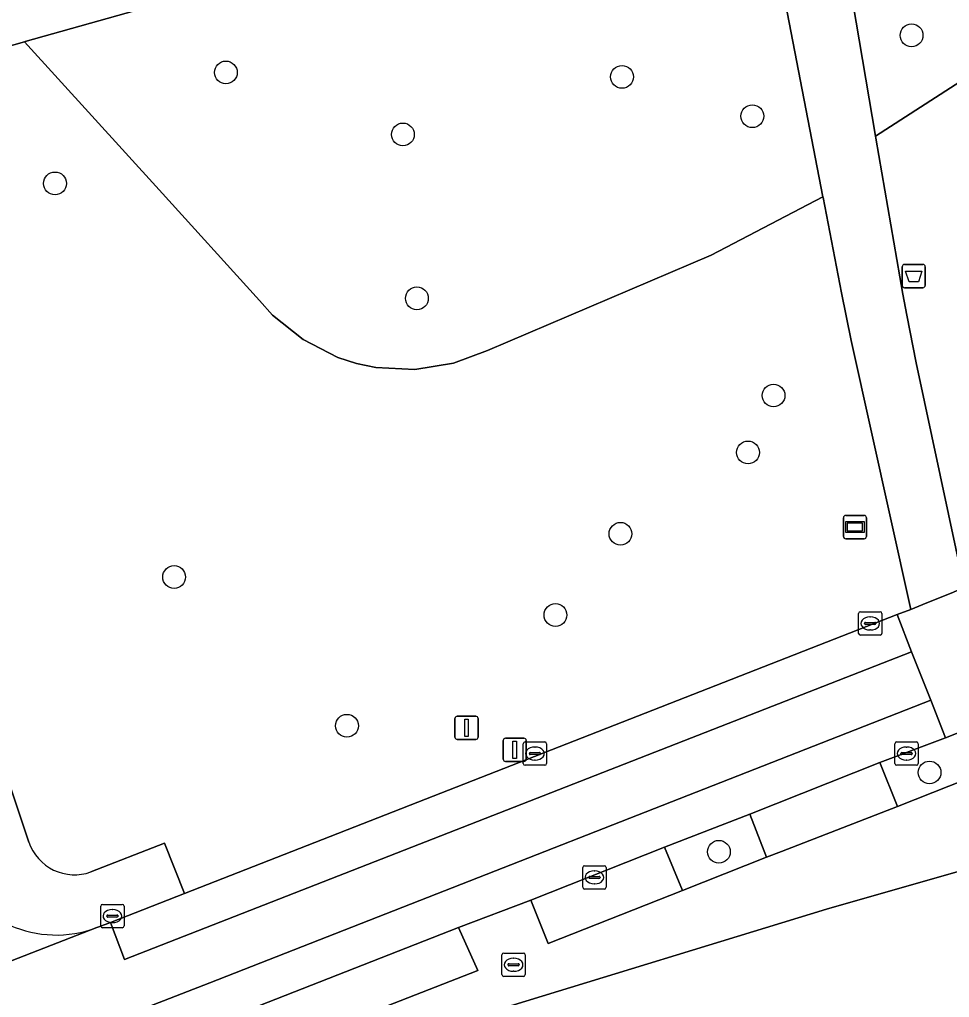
# Model space of a CAD drawing. Extents: x 159680 to 160786, y 387323 to 388340.
# Drawn here: x 160076.03 to 160115.93, y 387965.32 to 388007.32 of the extents above; entities that cross this region are included whole.
import ezdxf

# ---------------------------------------------------------------- set-up
doc = ezdxf.new("R2010")
doc.units = 0
for name, color, linetype in [('IMGEO_Afvalbak', 7, 'Continuous'), ('IMGEO_Boom', 7, 'Continuous'), ('IMGEO_Brandkraan', 7, 'Continuous'), ('IMGEO_Erf', 7, 'Continuous'), ('IMGEO_Groenvoorziening', 7, 'Continuous'), ('IMGEO_Kolk', 7, 'Continuous'), ('IMGEO_Lichtmast', 7, 'Continuous'), ('IMGEO_Parkeervlak_open', 7, 'Continuous'), ('IMGEO_Rijbaan_lokaal_gesloten', 7, 'Continuous'), ('IMGEO_Rijbaan_lokaal_open', 7, 'Continuous'), ('IMGEO_Voetpad_open', 7, 'Continuous'), ('IMGEO_Wegwijzer', 7, 'Continuous')]:
    doc.layers.add(name, color=color, linetype=linetype)

msp = doc.modelspace()

# ---------------------------------------------------------------- linework, layer by layer
at = {"layer": 'IMGEO_Afvalbak'}
for p, q in [((160113.903, 387995.902), (160113.903, 387996.702)), ((160113.903, 387996.702), (160113.903, 387995.902)), ((160114.003, 387996.802), (160114.793, 387996.802)), ((160114.793, 387996.802), (160114.003, 387996.802)), ((160114.893, 387996.702), (160114.893, 387995.902)), ((160114.893, 387995.902), (160114.893, 387996.702)), ((160114.793, 387995.802), (160114.003, 387995.802)), ((160114.003, 387995.802), (160114.793, 387995.802))]:
    msp.add_line(p, q, dxfattribs=at)
msp.add_lwpolyline([(160114.046, 387996.516), (160114.75, 387996.516), (160114.601, 387996.046), (160114.195, 387996.046), (160114.046, 387996.516)], dxfattribs=at)
for centre, start, end in [((160114.003, 387996.702), 90, 180), ((160114.003, 387996.702), 90, 180), ((160114.793, 387996.702), 0, 90), ((160114.793, 387996.702), 360, 90), ((160114.003, 387995.902), 180, 270), ((160114.003, 387995.902), 180, 270), ((160114.793, 387995.902), 270, 0), ((160114.793, 387995.902), 270, 0)]:
    msp.add_arc(centre, 0.1, start, end, dxfattribs=at)
at = {"layer": 'IMGEO_Boom'}
for centre in [(160114.305, 388006.637), (160084.879, 388005.044), (160101.879, 388004.855), (160107.47, 388003.165), (160092.477, 388002.381), (160077.547, 388000.279), (160093.078, 387995.344), (160108.381, 387991.172), (160107.286, 387988.726), (160101.813, 387985.234), (160082.658, 387983.377), (160099.024, 387981.746), (160090.075, 387976.992), (160115.076, 387974.984), (160106.036, 387971.579)]:
    msp.add_circle(centre, 0.489, dxfattribs=at)
at = {"layer": 'IMGEO_Brandkraan'}
for p, q in [((160096.802, 387967.229), (160097.654, 387967.229)), ((160096.727, 387966.303), (160096.727, 387967.155)), ((160097.029, 387966.772), (160097.427, 387966.772)), ((160097.215, 387967.009), (160097.24, 387967.009)), ((160097.728, 387967.155), (160097.728, 387966.303)), ((160096.986, 387966.723), (160096.986, 387966.735)), ((160097.424, 387966.686), (160097.026, 387966.686)), ((160097.238, 387966.449), (160097.213, 387966.449)), ((160097.47, 387966.735), (160097.47, 387966.723)), ((160097.654, 387966.229), (160096.802, 387966.229))]:
    msp.add_line(p, q, dxfattribs=at)
for points in [[(160096.802, 387967.229), (160097.654, 387967.229)], [(160096.727, 387966.303), (160096.727, 387967.155)], [(160097.728, 387967.155), (160097.728, 387966.303)], [(160097.654, 387966.229), (160096.802, 387966.229)]]:
    msp.add_lwpolyline(points, dxfattribs=at)
for centre, radius, start, end in [((160096.804, 387967.153), 0.0765, 91.552, 178.448), ((160096.804, 387967.153), 0.0765, 91.552, 178.448), ((160097.652, 387967.153), 0.0765, 1.552, 88.448), ((160097.652, 387967.153), 0.0765, 1.552, 88.448), ((160097.026, 387966.732), 0.0403, 85.8775, 175.7526), ((160097.431, 387966.734), 0.0386, 1.7309, 96.639), ((160097.023, 387966.722), 0.0366, 178.938, 274.7102), ((160097.427, 387966.729), 0.043, 264.8664, 352.4533), ((160096.804, 387966.305), 0.0765, 181.552, 268.448), ((160096.804, 387966.305), 0.0765, 181.552, 268.448), ((160097.652, 387966.305), 0.0765, 271.552, 358.448), ((160097.652, 387966.305), 0.0765, 271.552, 358.448)]:
    msp.add_arc(centre, radius, start, end, dxfattribs=at)
for centre, major_axis, ratio, start_param, end_param in [((160097.214, 387966.729), (-0.387, 0.002), 0.722429, 4.712389, 7.853982), ((160097.239, 387966.729), (-0.39, 0.002), 0.717154, 1.570796, 4.712389)]:
    msp.add_ellipse(centre, major_axis=major_axis, ratio=ratio, start_param=start_param, end_param=end_param, dxfattribs=at)
at = {"layer": 'IMGEO_Erf'}
msp.add_lwpolyline([(160117.173, 387970.931), (160116.204, 387970.698), (160110.655, 387969.121), (160096.541, 387964.792), (160097.787, 387961.694), (160101.244, 387963.071), (160103.173, 387958.229), (160099.716, 387956.852), (160101.306, 387952.888), (160103.114, 387948.275), (160105.857, 387949.308), (160107.114, 387945.971), (160108.578, 387942.084), (160105.834, 387941.051), (160115.683, 387915.296), (160115.897, 387915.38), (160116.002, 387915.162), (160118.459, 387916.115), (160119.792, 387912.679), (160117.335, 387911.726), (160118.086, 387909.722), (160118.757, 387907.847), (160120.676, 387908.594), (160140.13, 387916.234)], dxfattribs=at)
at = {"layer": 'IMGEO_Groenvoorziening'}
for points in [[(160166.125, 388024.041), (160165.275, 388032.47), (160165.059, 388035.262), (160160.372, 388033.273), (160155.987, 388031.524), (160126.23, 388019.656), (160126.344, 388014.91), (160126.103, 388013.446), (160125.846, 388012.631), (160125.083, 388011.106), (160124.02, 388009.772), (160123.39, 388009.196), (160121.967, 388008.256), (160112.76, 388002.304), (160112.774, 388002.223), (160113.928, 387995.528), (160114.105, 387994.618), (160114.502, 387992.58), (160116.567, 387982.928)], [(160105.042, 388014.47), (160093.242, 388011.152), (160076.265, 388006.368), (160076.24, 388006.361)], [(160076.24, 388006.361), (160082.009, 388000), (160086.322, 387995.252), (160086.885, 387994.627), (160088.192, 387993.572), (160089.69, 387992.81), (160090.49, 387992.551), (160091.313, 387992.377), (160092.991, 387992.291), (160094.65, 387992.556), (160096.103, 387993.102), (160105.7, 387997.2), (160110.499, 387999.706), (160108.013, 388012.607)], [(160111.224, 388011.36), (160112.76, 388002.304), (160121.967, 388008.256), (160123.39, 388009.196), (160124.02, 388009.772), (160125.083, 388011.106), (160125.846, 388012.631)], [(160111.708, 387993.529), (160111.292, 387995.586), (160110.505, 387999.673), (160110.499, 387999.706), (160105.7, 387997.2), (160096.103, 387993.102), (160094.65, 387992.556), (160092.991, 387992.291), (160091.313, 387992.377), (160090.49, 387992.551), (160089.69, 387992.81), (160088.192, 387993.572), (160086.885, 387994.627), (160086.322, 387995.252), (160082.009, 388000), (160076.24, 388006.361), (160067.227, 388003.821), (160065.922, 388003.391), (160076.422, 387971.996)], [(160079.088, 387970.714), (160082.243, 387971.952), (160083.1, 387969.787), (160088.368, 387971.85), (160113.681, 387981.763), (160114.267, 387981.984), (160111.708, 387993.529)]]:
    msp.add_lwpolyline(points, dxfattribs=at)
for points in [[(160116.703, 387976.841), (160115.759, 387976.477), (160112.944, 387975.413), (160113.695, 387973.528), (160117.426, 387975.003)], [(160107.368, 387973.197), (160103.698, 387971.774), (160104.469, 387969.914), (160108.074, 387971.354)]]:
    msp.add_lwpolyline(points, close=True, dxfattribs=at)
msp.add_arc((160078.384, 387972.663), 2.072, 198.7664, 289.8706, dxfattribs=at)
at = {"layer": 'IMGEO_Kolk'}
for p, q in [((160112.107, 387981.885), (160112.959, 387981.885)), ((160112.032, 387980.959), (160112.032, 387981.811)), ((160112.52, 387981.665), (160112.545, 387981.665)), ((160113.033, 387981.811), (160113.033, 387980.959)), ((160112.291, 387981.379), (160112.291, 387981.391)), ((160112.729, 387981.342), (160112.331, 387981.342)), ((160112.334, 387981.428), (160112.732, 387981.428)), ((160112.543, 387981.105), (160112.518, 387981.105)), ((160112.775, 387981.391), (160112.775, 387981.379)), ((160112.959, 387980.885), (160112.107, 387980.885)), ((160097.643, 387975.369), (160097.643, 387976.221)), ((160097.718, 387976.295), (160098.57, 387976.295)), ((160098.131, 387976.075), (160098.156, 387976.075)), ((160098.644, 387976.221), (160098.644, 387975.369)), ((160113.588, 387975.369), (160113.588, 387976.221)), ((160113.663, 387976.295), (160114.515, 387976.295)), ((160114.076, 387976.075), (160114.101, 387976.075)), ((160114.589, 387976.221), (160114.589, 387975.369)), ((160097.902, 387975.789), (160097.902, 387975.801)), ((160098.34, 387975.752), (160097.942, 387975.752)), ((160097.945, 387975.838), (160098.343, 387975.838)), ((160098.386, 387975.801), (160098.386, 387975.789)), ((160113.847, 387975.789), (160113.847, 387975.801)), ((160114.285, 387975.752), (160113.887, 387975.752)), ((160113.89, 387975.838), (160114.288, 387975.838)), ((160114.331, 387975.801), (160114.331, 387975.789)), ((160098.57, 387975.295), (160097.718, 387975.295)), ((160098.154, 387975.515), (160098.129, 387975.515)), ((160114.515, 387975.295), (160113.663, 387975.295)), ((160114.099, 387975.515), (160114.074, 387975.515)), ((160100.269, 387970.981), (160101.121, 387970.981)), ((160100.194, 387970.055), (160100.194, 387970.907)), ((160100.682, 387970.761), (160100.707, 387970.761)), ((160101.195, 387970.907), (160101.195, 387970.055)), ((160100.453, 387970.475), (160100.453, 387970.487)), ((160100.891, 387970.438), (160100.493, 387970.438)), ((160100.496, 387970.524), (160100.894, 387970.524)), ((160100.705, 387970.201), (160100.68, 387970.201)), ((160100.937, 387970.487), (160100.937, 387970.475)), ((160101.121, 387969.981), (160100.269, 387969.981)), ((160079.582, 387969.32), (160080.434, 387969.32)), ((160079.507, 387968.394), (160079.507, 387969.246)), ((160079.809, 387968.863), (160080.207, 387968.863)), ((160079.995, 387969.1), (160080.02, 387969.1)), ((160080.508, 387969.246), (160080.508, 387968.394)), ((160079.766, 387968.814), (160079.766, 387968.826)), ((160080.204, 387968.777), (160079.806, 387968.777)), ((160080.018, 387968.54), (160079.993, 387968.54)), ((160080.25, 387968.826), (160080.25, 387968.814)), ((160080.434, 387968.32), (160079.582, 387968.32))]:
    msp.add_line(p, q, dxfattribs=at)
for points in [[(160112.107, 387981.885), (160112.959, 387981.885)], [(160112.032, 387980.959), (160112.032, 387981.811)], [(160113.033, 387981.811), (160113.033, 387980.959)], [(160112.959, 387980.885), (160112.107, 387980.885)], [(160097.643, 387975.369), (160097.643, 387976.221)], [(160097.718, 387976.295), (160098.57, 387976.295)], [(160098.644, 387976.221), (160098.644, 387975.369)], [(160113.588, 387975.369), (160113.588, 387976.221)], [(160113.663, 387976.295), (160114.515, 387976.295)], [(160114.589, 387976.221), (160114.589, 387975.369)], [(160098.57, 387975.295), (160097.718, 387975.295)], [(160114.515, 387975.295), (160113.663, 387975.295)], [(160100.269, 387970.981), (160101.121, 387970.981)], [(160100.194, 387970.055), (160100.194, 387970.907)], [(160101.195, 387970.907), (160101.195, 387970.055)], [(160101.121, 387969.981), (160100.269, 387969.981)], [(160079.582, 387969.32), (160080.434, 387969.32)], [(160079.507, 387968.394), (160079.507, 387969.246)], [(160080.508, 387969.246), (160080.508, 387968.394)], [(160080.434, 387968.32), (160079.582, 387968.32)]]:
    msp.add_lwpolyline(points, dxfattribs=at)
for centre, radius, start, end in [((160112.109, 387981.809), 0.0765, 91.552, 178.448), ((160112.109, 387981.809), 0.0765, 91.552, 178.448), ((160112.957, 387981.809), 0.0765, 1.552, 88.448), ((160112.957, 387981.809), 0.0765, 1.552, 88.448), ((160112.331, 387981.388), 0.0403, 85.8775, 175.7526), ((160112.328, 387981.378), 0.0366, 178.938, 274.7102), ((160112.732, 387981.385), 0.043, 264.8664, 352.4533), ((160112.736, 387981.39), 0.0386, 1.7309, 96.639), ((160112.109, 387980.961), 0.0765, 181.552, 268.448), ((160112.109, 387980.961), 0.0765, 181.552, 268.448), ((160112.957, 387980.961), 0.0765, 271.552, 358.448), ((160112.957, 387980.961), 0.0765, 271.552, 358.448), ((160097.72, 387976.219), 0.0765, 91.552, 178.448), ((160097.72, 387976.219), 0.0765, 91.552, 178.448), ((160098.568, 387976.219), 0.0765, 1.552, 88.448), ((160098.568, 387976.219), 0.0765, 1.552, 88.448), ((160113.665, 387976.219), 0.0765, 91.552, 178.448), ((160113.665, 387976.219), 0.0765, 91.552, 178.448), ((160114.513, 387976.219), 0.0765, 1.552, 88.448), ((160114.513, 387976.219), 0.0765, 1.552, 88.448), ((160097.942, 387975.798), 0.0403, 85.8775, 175.7526), ((160097.939, 387975.788), 0.0366, 178.938, 274.7102), ((160098.343, 387975.795), 0.043, 264.8664, 352.4533), ((160098.347, 387975.8), 0.0386, 1.7309, 96.639), ((160113.887, 387975.798), 0.0403, 85.8775, 175.7526), ((160113.884, 387975.788), 0.0366, 178.938, 274.7102), ((160114.288, 387975.795), 0.043, 264.8664, 352.4533), ((160114.292, 387975.8), 0.0386, 1.7309, 96.639), ((160097.72, 387975.371), 0.0765, 181.552, 268.448), ((160097.72, 387975.371), 0.0765, 181.552, 268.448), ((160098.568, 387975.371), 0.0765, 271.552, 358.448), ((160098.568, 387975.371), 0.0765, 271.552, 358.448), ((160113.665, 387975.371), 0.0765, 181.552, 268.448), ((160113.665, 387975.371), 0.0765, 181.552, 268.448), ((160114.513, 387975.371), 0.0765, 271.552, 358.448), ((160114.513, 387975.371), 0.0765, 271.552, 358.448), ((160100.271, 387970.905), 0.0765, 91.552, 178.448), ((160100.271, 387970.905), 0.0765, 91.552, 178.448), ((160101.119, 387970.905), 0.0765, 1.552, 88.448), ((160101.119, 387970.905), 0.0765, 1.552, 88.448), ((160100.493, 387970.484), 0.0403, 85.8775, 175.7526), ((160100.49, 387970.474), 0.0366, 178.938, 274.7102), ((160100.894, 387970.481), 0.043, 264.8664, 352.4533), ((160100.898, 387970.486), 0.0386, 1.7309, 96.639), ((160100.271, 387970.057), 0.0765, 181.552, 268.448), ((160100.271, 387970.057), 0.0765, 181.552, 268.448), ((160101.119, 387970.057), 0.0765, 271.552, 358.448), ((160101.119, 387970.057), 0.0765, 271.552, 358.448), ((160079.584, 387969.244), 0.0765, 91.552, 178.448), ((160079.584, 387969.244), 0.0765, 91.552, 178.448), ((160080.432, 387969.244), 0.0765, 1.552, 88.448), ((160080.432, 387969.244), 0.0765, 1.552, 88.448), ((160079.806, 387968.823), 0.0403, 85.8775, 175.7526), ((160080.211, 387968.825), 0.0386, 1.7309, 96.639), ((160079.803, 387968.813), 0.0366, 178.938, 274.7102), ((160080.207, 387968.82), 0.043, 264.8664, 352.4533), ((160079.584, 387968.396), 0.0765, 181.552, 268.448), ((160079.584, 387968.396), 0.0765, 181.552, 268.448), ((160080.432, 387968.396), 0.0765, 271.552, 358.448), ((160080.432, 387968.396), 0.0765, 271.552, 358.448)]:
    msp.add_arc(centre, radius, start, end, dxfattribs=at)
for centre, major_axis, ratio, start_param, end_param in [((160112.519, 387981.385), (-0.387, 0.002), 0.722429, 4.712389, 7.853982), ((160112.544, 387981.385), (-0.39, 0.002), 0.717154, 1.570796, 4.712389), ((160098.13, 387975.795), (-0.387, 0.002), 0.722429, 4.712389, 7.853982), ((160098.155, 387975.795), (-0.39, 0.002), 0.717154, 1.570796, 4.712389), ((160114.075, 387975.795), (-0.387, 0.002), 0.722429, 4.712389, 7.853982), ((160114.1, 387975.795), (-0.39, 0.002), 0.717154, 1.570796, 4.712389), ((160100.681, 387970.481), (-0.387, 0.002), 0.722429, 4.712389, 7.853982), ((160100.706, 387970.481), (-0.39, 0.002), 0.717154, 1.570796, 4.712389), ((160079.994, 387968.82), (-0.387, 0.002), 0.722429, 4.712389, 7.853982), ((160080.019, 387968.82), (-0.39, 0.002), 0.717154, 1.570796, 4.712389)]:
    msp.add_ellipse(centre, major_axis=major_axis, ratio=ratio, start_param=start_param, end_param=end_param, dxfattribs=at)
at = {"layer": 'IMGEO_Lichtmast'}
for p, q in [((160094.711, 387976.502), (160094.711, 387977.302)), ((160094.711, 387977.302), (160094.711, 387976.502)), ((160094.811, 387977.402), (160095.601, 387977.402)), ((160095.601, 387977.402), (160094.811, 387977.402)), ((160095.701, 387977.302), (160095.701, 387976.502)), ((160095.701, 387976.502), (160095.701, 387977.302)), ((160096.878, 387976.456), (160097.668, 387976.456)), ((160097.668, 387976.456), (160096.878, 387976.456)), ((160095.601, 387976.402), (160094.811, 387976.402)), ((160094.811, 387976.402), (160095.601, 387976.402)), ((160096.778, 387975.556), (160096.778, 387976.356)), ((160096.778, 387976.356), (160096.778, 387975.556)), ((160097.768, 387976.356), (160097.768, 387975.556)), ((160097.768, 387975.556), (160097.768, 387976.356)), ((160097.668, 387975.456), (160096.878, 387975.456)), ((160096.878, 387975.456), (160097.668, 387975.456))]:
    msp.add_line(p, q, dxfattribs=at)
for points in [[(160095.131, 387977.277), (160095.281, 387977.277), (160095.281, 387976.527), (160095.131, 387976.527), (160095.131, 387977.277)], [(160097.198, 387976.331), (160097.348, 387976.331), (160097.348, 387975.581), (160097.198, 387975.581), (160097.198, 387976.331)]]:
    msp.add_lwpolyline(points, dxfattribs=at)
for centre, start, end in [((160094.811, 387977.302), 90, 180), ((160094.811, 387977.302), 90, 180), ((160095.601, 387977.302), 0, 90), ((160095.601, 387977.302), 360, 90), ((160094.811, 387976.502), 180, 270), ((160094.811, 387976.502), 180, 270), ((160095.601, 387976.502), 270, 0), ((160095.601, 387976.502), 270, 0), ((160096.878, 387976.356), 90, 180), ((160096.878, 387976.356), 90, 180), ((160097.668, 387976.356), 0, 90), ((160097.668, 387976.356), 360, 90), ((160096.878, 387975.556), 180, 270), ((160096.878, 387975.556), 180, 270), ((160097.668, 387975.556), 270, 0), ((160097.668, 387975.556), 270, 0)]:
    msp.add_arc(centre, 0.1, start, end, dxfattribs=at)
at = {"layer": 'IMGEO_Parkeervlak_open'}
for points in [[(160112.944, 387975.413), (160107.368, 387973.197), (160108.074, 387971.354), (160108.73, 387971.594), (160113.695, 387973.528)], [(160104.469, 387969.914), (160103.698, 387971.774), (160097.967, 387969.5), (160098.707, 387967.647)], [(160094.863, 387968.326), (160078.123, 387961.765), (160078.84, 387959.903), (160095.696, 387966.485)]]:
    msp.add_lwpolyline(points, close=True, dxfattribs=at)
at = {"layer": 'IMGEO_Rijbaan_lokaal_gesloten'}
for points in [[(160114.307, 387980.164), (160113.681, 387981.763), (160088.368, 387971.85), (160083.1, 387969.787), (160079.923, 387968.547), (160080.535, 387966.949)], [(160107.368, 387973.197), (160112.944, 387975.413), (160115.759, 387976.477), (160115.127, 387978.084), (160084.184, 387965.957), (160068.231, 387959.752), (160048.287, 387951.938), (160048.884, 387950.337), (160053.96, 387952.358), (160065.552, 387956.873), (160068.932, 387958.18), (160074.188, 387960.235), (160078.123, 387961.765), (160094.863, 387968.326), (160097.967, 387969.5), (160103.698, 387971.774)]]:
    msp.add_lwpolyline(points, close=True, dxfattribs=at)
at = {"layer": 'IMGEO_Rijbaan_lokaal_open'}
for points in [[(160116.567, 387982.928), (160116.007, 387982.686), (160114.953, 387982.272), (160114.267, 387981.984), (160113.681, 387981.763), (160114.307, 387980.164), (160115.127, 387978.084), (160115.759, 387976.477), (160116.703, 387976.841)], [(160065.312, 387962.867), (160079.345, 387968.326)]]:
    msp.add_lwpolyline(points, dxfattribs=at)
msp.add_lwpolyline([(160115.127, 387978.084), (160114.307, 387980.164), (160080.535, 387966.949), (160079.923, 387968.547), (160079.42, 387968.355), (160079.345, 387968.326), (160065.312, 387962.867), (160064.905, 387962.701), (160065.507, 387961.108), (160047.467, 387954.027), (160048.287, 387951.938), (160068.231, 387959.752), (160084.184, 387965.957)], close=True, dxfattribs=at)
msp.add_arc((160077.601, 387972.919), 4.913, 201.7819, 290.7898, dxfattribs=at)
at = {"layer": 'IMGEO_Voetpad_open'}
for points in [[(160073.662, 388008.252), (160073.486, 388007.88), (160072.649, 388007.629), (160066.404, 388005.893), (160065.196, 388005.532), (160065.922, 388003.391), (160067.227, 388003.821), (160076.24, 388006.361), (160076.265, 388006.368), (160093.242, 388011.152), (160105.042, 388014.47)], [(160108.013, 388012.607), (160110.499, 387999.706), (160110.505, 387999.673), (160111.292, 387995.586), (160111.708, 387993.529), (160114.267, 387981.984), (160114.953, 387982.272), (160116.007, 387982.686), (160116.567, 387982.928), (160114.502, 387992.58), (160114.105, 387994.618), (160113.928, 387995.528), (160112.774, 388002.223), (160112.76, 388002.304), (160111.224, 388011.36)], [(160076.422, 387971.996), (160065.922, 388003.391), (160065.196, 388005.532)], [(160117.426, 387975.003), (160113.695, 387973.528), (160108.73, 387971.594), (160108.074, 387971.354), (160104.469, 387969.914), (160098.707, 387967.647), (160097.967, 387969.5), (160094.863, 387968.326), (160095.696, 387966.485), (160078.84, 387959.903), (160074.908, 387958.376), (160069.678, 387956.33), (160068.932, 387958.18), (160065.552, 387956.873), (160066.288, 387955.017), (160054.785, 387950.501), (160049.576, 387948.48), (160048.884, 387950.337), (160043.249, 387948.15)], [(160079.345, 387968.326), (160079.42, 387968.355), (160079.923, 387968.547), (160083.1, 387969.787), (160082.243, 387971.952), (160079.088, 387970.714)], [(160045.29, 387944.846), (160046.468, 387945.307), (160062.822, 387951.706), (160095.257, 387964.396), (160095.279, 387964.405), (160096.541, 387964.792), (160110.655, 387969.121), (160116.204, 387970.698), (160117.173, 387970.931)]]:
    msp.add_lwpolyline(points, dxfattribs=at)
for centre, radius, start, end in [((160078.384, 387972.663), 2.072, 198.7664, 289.8706), ((160077.601, 387972.919), 4.913, 201.7819, 290.7898)]:
    msp.add_arc(centre, radius, start, end, dxfattribs=at)
at = {"layer": 'IMGEO_Wegwijzer'}
for p, q in [((160111.379, 387985.123), (160111.379, 387985.923)), ((160111.379, 387985.923), (160111.379, 387985.123)), ((160111.479, 387986.023), (160112.269, 387986.023)), ((160112.269, 387986.023), (160111.479, 387986.023)), ((160112.369, 387985.923), (160112.369, 387985.123)), ((160112.369, 387985.123), (160112.369, 387985.923)), ((160112.269, 387985.023), (160111.479, 387985.023)), ((160111.479, 387985.023), (160112.269, 387985.023))]:
    msp.add_line(p, q, dxfattribs=at)
for points in [[(160111.48, 387985.755), (160112.268, 387985.755), (160112.268, 387985.291), (160111.48, 387985.291), (160111.48, 387985.755)], [(160111.545, 387985.69), (160111.545, 387985.356), (160112.203, 387985.356), (160112.203, 387985.69), (160111.545, 387985.69)]]:
    msp.add_lwpolyline(points, dxfattribs=at)
for centre, start, end in [((160111.479, 387985.923), 90, 180), ((160111.479, 387985.923), 90, 180), ((160112.269, 387985.923), 0, 90), ((160112.269, 387985.923), 360, 90), ((160111.479, 387985.123), 180, 270), ((160111.479, 387985.123), 180, 270), ((160112.269, 387985.123), 270, 0), ((160112.269, 387985.123), 270, 0)]:
    msp.add_arc(centre, 0.1, start, end, dxfattribs=at)

doc.saveas('drawing.dxf')
